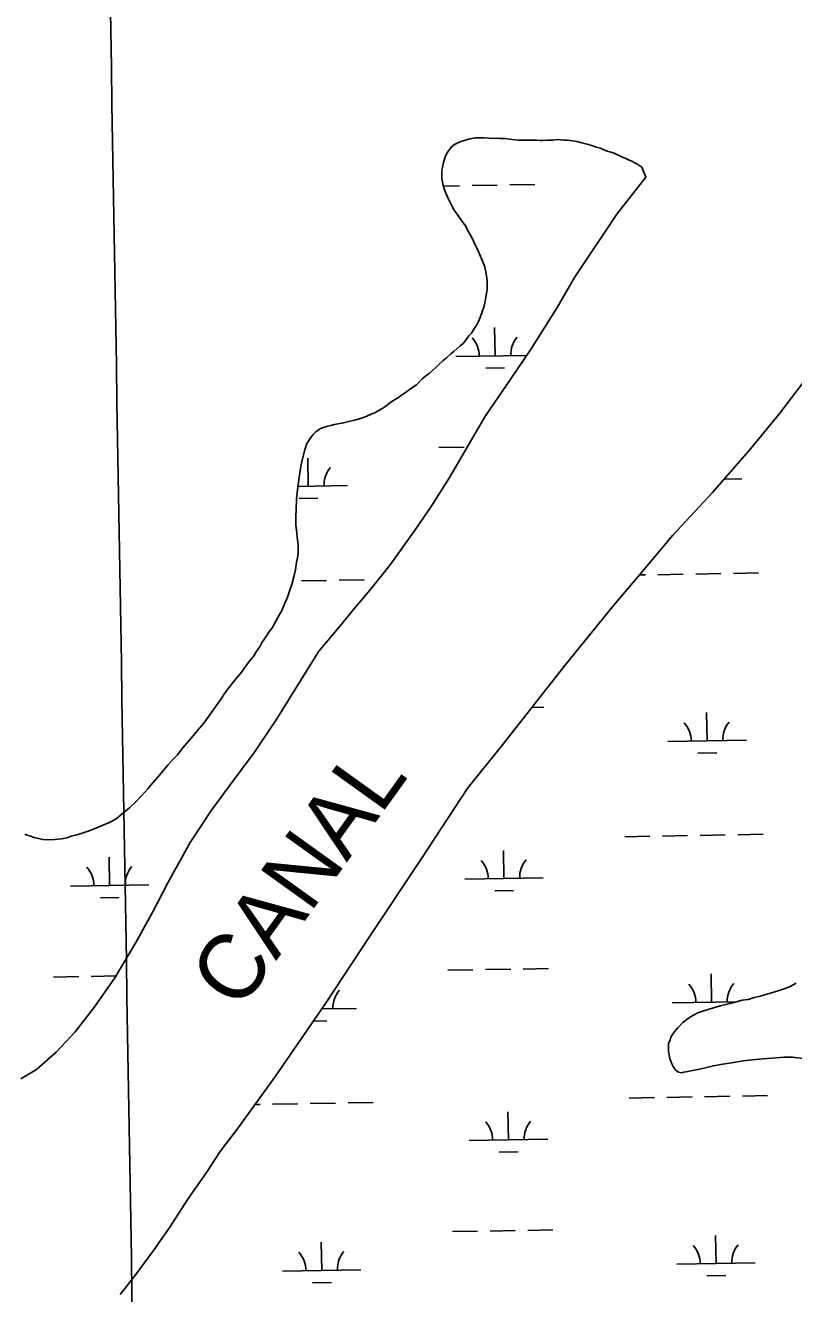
# Model space of a CAD drawing. Extents: x 3887375 to 3925618, y 296674 to 322633.
# Drawn here: x 3896609 to 3897586, y 314885 to 316499 of the extents above; entities that cross this region are included whole.
import ezdxf

# ---------------------------------------------------------------- set-up
doc = ezdxf.new("R2010")
doc.units = 0
for name, color, linetype in [('V-GRID-MAJR', 7, 'Continuous'), ('V-RIVR-IDEN', 7, 'Continuous'), ('V-TOPO-SHOR', 7, 'Continuous'), ('V-WETL-SWMP', 7, 'Continuous')]:
    doc.layers.add(name, color=color, linetype=linetype)

msp = doc.modelspace()

# ---------------------------------------------------------------- linework, layer by layer
at = {"layer": 'V-GRID-MAJR'}
msp.add_spline([(3896958.3310000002, 302197.087), (3896856.111, 308255.118), (3896753.858, 314315.074), (3896651.606, 320375.025), (3896651.573, 320376.956)], degree=3, dxfattribs=at)
at = {"layer": 'V-TOPO-SHOR'}
msp.add_line((3897361.211, 316258.688), (3897398.186, 316305.57300000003), dxfattribs=at)
for points in [[(3896984.363, 315985.63800000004), (3896992.0530000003, 315988.27400000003), (3896997.275, 315989.722), (3897002.188, 315990.871), (3897008.941, 315992.294), (3897013.5360000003, 315992.837), (3897020.295, 315994.567), (3897027.356, 315996.294), (3897032.274, 315997.748), (3897039.0360000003, 315999.784), (3897043.345, 316001.553), (3897049.505, 316004.211), (3897053.505, 316005.68), (3897056.903, 316007.76900000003), (3897062.455, 316010.743), (3897066.168, 316013.438), (3897071.738, 316017.634), (3897075.14, 316020.028), (3897080.393, 316023.313), (3897083.48, 316025.101), (3897087.504, 316028.097), (3897090.9, 316030.186), (3897095.544, 316033.787), (3897100.494, 316037.381), (3897106.3680000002, 316041.268), (3897113.526, 316049.112), (3897117.859, 316052.409), (3897122.8140000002, 316056.311), (3897130.254, 316062.618), (3897134.295, 316066.839), (3897140.498, 316072.25), (3897144.531, 316075.859), (3897150.111, 316080.667), (3897153.828, 316083.67), (3897161.893, 316090.887), (3897165.611, 316093.889), (3897168.7260000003, 316097.512), (3897173.102, 316103.56200000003), (3897176.217, 316107.18700000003), (3897180.293, 316113.54600000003), (3897183.113, 316117.787), (3897185.3140000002, 316121.73), (3897187.86, 316128.115), (3897189.466, 316132.98600000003), (3897192.349, 316141.505), (3897193.668, 316147.604), (3897195.6550000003, 316157.363), (3897196.355, 316163.165), (3897196.2060000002, 316173.262), (3897195.702, 316180.30700000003), (3897193.431, 316191.661), (3897188.419, 316203.97500000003), (3897184.872, 316211.983), (3897179.537, 316223.079), (3897176.272, 316229.555), (3897170.913, 316239.119), (3897169.43, 316242.201), (3897163.7490000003, 316250.549), (3897159.852, 316255.81), (3897154.465, 316263.542), (3897150.001, 316271.566), (3897147.336, 316277.419), (3897143.789, 316285.426), (3897141.7290000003, 316290.659), (3897139.7120000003, 316298.64400000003), (3897138.573, 316304.17), (3897138.708, 316313.04), (3897139.4, 316318.229), (3897141.0530000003, 316326.157), (3897143.918, 316333.454), (3897146.13, 316338.011), (3897151.123, 316344.358), (3897154.84, 316347.358), (3897158.85, 316349.439), (3897162.85, 316350.905), (3897169.9220000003, 316353.246), (3897174.5300000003, 316354.397), (3897181.276, 316355.517), (3897188.0100000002, 316355.718), (3897191.987, 316355.656), (3897198.403, 316355.251), (3897202.069, 316354.891), (3897208.191, 316355.101), (3897212.469, 316354.729), (3897219.809, 316354.616), (3897224.386, 316353.93200000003), (3897231.718, 316353.207), (3897236.301, 316352.83), (3897241.194, 316352.757), (3897247.311, 316352.66000000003), (3897250.981, 316352.605), (3897256.181, 316352.523), (3897259.546, 316352.472), (3897264.134, 316352.402), (3897267.191, 316352.353), (3897273.008, 316352.57), (3897276.377, 316352.824), (3897280.0470000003, 316352.76900000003), (3897285.566, 316353.60000000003), (3897293.815, 316352.86100000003), (3897298.399, 316352.484)], [(3897298.399, 316352.484), (3897305.116, 316351.76900000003), (3897310.613, 316351.071), (3897317.011, 316349.443), (3897321.881, 316347.839), (3897327.671, 316346.219), (3897331.937, 316345.23600000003), (3897334.9760000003, 316343.964), (3897340.764, 316342.347), (3897343.799, 316340.77), (3897348.97, 316338.855), (3897352.626, 316337.88), (3897357.799, 316335.965), (3897362.051, 316334.064), (3897366.003, 316332.473), (3897368.737, 316331.207), (3897372.991, 316329.30700000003), (3897376.3310000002, 316327.726), (3897381.191, 316325.50800000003), (3897383.921, 316323.935), (3897386.9560000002, 316322.36), (3897390.594, 316320.163), (3897393.3170000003, 316318.28500000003), (3897398.186, 316305.57300000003)], [(3896602.72, 315158.156), (3896622.676, 315170.041), (3896647.733, 315192.065), (3896672.1920000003, 315218.052), (3896695.728, 315248.336), (3896722.681, 315286.478), (3896749.412, 315331.544), (3896771.448, 315371.408), (3896790.13, 315407.371), (3896818.2800000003, 315459.005), (3896845.609, 315500.109), (3896868.157, 315530.409), (3896900.132, 315573.744), (3896928.8000000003, 315616.14400000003), (3896982.202, 315702.322), (3897007.044, 315731.928), (3897028.8740000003, 315758.284), (3897049.348, 315782.356), (3897072.879, 315812.31200000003), (3897104.8710000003, 315856.637), (3897126.111, 315887.617), (3897148.4110000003, 315923.193), (3897194.117, 316001.91000000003), (3897227.487, 316050.169), (3897252.444, 316087.022), (3897285.556, 316139.9), (3897307.5640000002, 316177.788), (3897361.211, 316258.688)], [(3896729.432, 314883.384), (3896749.336, 314909.04600000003), (3896771.823, 314939.677), (3896791.6380000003, 314967.909), (3896815.2800000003, 315004.982), (3896839.2, 315038.952), (3896856.418, 315065.38), (3896879.6240000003, 315095.67), (3896927.105, 315161.376), (3896990.492, 315253.99), (3897046.8510000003, 315339.791), (3897112.6410000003, 315438.632), (3897171.697, 315528.346), (3897214.701, 315581.4), (3897295.382, 315684.291), (3897355.5130000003, 315758.173), (3897395.13, 315805.34500000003), (3897432.727, 315849.913), (3897482.997, 315904.173), (3897531.977, 315960.10000000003), (3897568.9250000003, 316005.338), (3897598.525, 316044.096)], [(3896607.758, 315469.55), (3896610.492, 315468.28500000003), (3896615.671, 315466.98), (3896619.319, 315465.395), (3896625.719, 315463.767), (3896630.9020000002, 315462.76900000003), (3896639.762, 315462.02), (3896645.894, 315462.843), (3896655.083, 315463.619), (3896661.221, 315464.748), (3896667.0640000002, 315466.8), (3896675.666, 315469.114), (3896680.892, 315470.867), (3896689.809, 315473.79), (3896696.27, 315476.139), (3896706.431, 315480.26300000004), (3896716.595, 315484.695), (3896724.312, 315489.164), (3896734.531, 315497.268), (3896741.3510000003, 315502.974), (3896750.0470000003, 315511.405), (3896755.646, 315517.439), (3896764.977, 315527.39), (3896768.098, 315531.318), (3896777.132, 315541.886), (3896785.236, 315551.55), (3896789.9110000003, 315557.291), (3896797.073, 315565.44), (3896802.048, 315570.564), (3896808.915, 315579.329), (3896814.202, 315585.06), (3896821.995, 315594.423), (3896827.299, 315601.07300000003), (3896835.7090000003, 315610.731), (3896857.9050000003, 315641.593), (3896861.99, 315648.566), (3896867.293, 315655.214), (3896871.974, 315661.262), (3896876.968, 315667.608), (3896882.268, 315673.951), (3896886.014, 315678.786), (3896889.4560000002, 315683.935), (3896895.076, 315691.189), (3896899.754, 315696.93), (3896902.578, 315701.476), (3896907.278, 315708.744), (3896910.106, 315713.596), (3896915.1180000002, 315721.168), (3896918.251, 315726.01300000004), (3896922.943, 315732.67100000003), (3896925.147, 315736.614), (3896927.664, 315741.164), (3896932.069, 315749.049), (3896935.2060000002, 315754.202), (3896939.024, 315763.627), (3896941.8710000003, 315769.701), (3896945.395, 315780.048), (3896947.65, 315787.357), (3896950.577, 315798.629), (3896952.215, 315805.639), (3896953.897, 315815.404), (3896955.5470000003, 315823.332), (3896955.633, 315828.837), (3896955.7600000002, 315837.097), (3896955.525, 315841.688), (3896954.697, 315847.51300000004), (3896954.167, 315852.723), (3896952.7970000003, 315863.145), (3896952.662, 315874.159), (3896953.09, 315882.108), (3896953.9050000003, 315895.25), (3896954.3510000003, 315904.42100000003), (3896956.08, 315917.241), (3896957.794, 315929.146), (3896959.144, 315937.385), (3896961.108, 315945.616), (3896964.37, 315958.719), (3896966.938, 315966.635), (3896971.95, 315974.204), (3896974.764, 315978.13800000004), (3896978.18, 315981.45), (3896984.363, 315985.63800000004)], [(3897433.4110000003, 315172.918), (3897431.273, 315177.366), (3897429.997, 315180.47500000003), (3897428.721, 315183.58400000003), (3897427.906, 315188.01), (3897427.105, 315193.318), (3897427.1610000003, 315196.849), (3897427.208, 315199.93700000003), (3897427.257, 315203.026), (3897429.096, 315207.853), (3897430.026, 315210.929), (3897432.287, 315214.425), (3897435.897, 315219.664), (3897439.041, 315223.145), (3897445.3200000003, 315229.67), (3897450.235, 315233.565), (3897455.145, 315237.02), (3897464.492, 315242.173), (3897472.034, 315244.705), (3897480.018, 315247.23), (3897492.875, 315251.002), (3897501.734, 315253.07300000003), (3897510.592, 315255.143), (3897520.789, 315258.076), (3897528.305, 315258.842), (3897534.957, 315260.945), (3897545.594, 315263.87200000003), (3897552.248, 315265.97500000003), (3897559.7830000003, 315268.064), (3897569.097, 315271.011), (3897575.7490000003, 315273.114), (3897581.969, 315275.666), (3897589.538, 315279.965)], [(3897598.208, 315184.055), (3897584.992, 315185.585), (3897574.842, 315185.741), (3897564.231, 315184.581), (3897546.561, 315183.531), (3897533.745, 315182.402), (3897522.245, 315180.815), (3897507.203, 315178.401), (3897496.143, 315176.805), (3897484.1950000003, 315174.784), (3897472.227, 315171.43700000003), (3897466.47, 315170.202), (3897460.273, 315168.974), (3897451.419, 315167.34500000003), (3897446.5530000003, 315166.536), (3897443.45, 315165.703), (3897439.934, 315166.639), (3897436.438, 315168.9), (3897433.4110000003, 315172.918)]]:
    msp.add_lwpolyline(points, dxfattribs=at)
at = {"layer": 'V-WETL-SWMP'}
for p, q in [((3897177.1844259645, 316294.8885526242), (3897209.1797130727, 316295.43773642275)), ((3897225.1773566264, 316295.71232832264), (3897257.172643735, 316296.2615121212)), ((3897140.8180967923, 316294.26434197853), (3897161.1867824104, 316294.6139607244)), ((3897206.3170069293, 316078.11359964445), (3897205.6991751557, 316114.1082976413)), ((3897156.3243708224, 316077.2554999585), (3897246.8828792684, 316078.80989343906)), ((3897194.583600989, 316062.4789283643), (3897218.58006632, 316062.89081621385)), ((3897134.9008615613, 315961.4387725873), (3897166.8961486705, 315961.98795638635)), ((3896968.658297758, 315912.1484593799), (3896968.0404659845, 315948.14315737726)), ((3896955.3627962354, 315911.9202484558), (3897018.650933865, 315913.0065590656)), ((3897497.9388473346, 315921.23330684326), (3897520.4850139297, 315921.62030100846)), ((3896956.9248918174, 315896.5137881), (3896980.9213571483, 315896.9256759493)), ((3897390.0462602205, 315799.29269578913), (3897397.7200584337, 315799.42441286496)), ((3897413.7177019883, 315799.6990047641), (3897445.7129890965, 315800.24818856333)), ((3897461.710632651, 315800.52278046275), (3897493.7059197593, 315801.07196426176)), ((3897509.7035633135, 315801.3465561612), (3897541.698850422, 315801.8957399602)), ((3896959.8765525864, 315791.9090385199), (3896991.871839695, 315792.4582223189)), ((3897007.8694832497, 315792.73281421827), (3897039.864770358, 315793.28199801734)), ((3897253.3973502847, 315630.7487052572), (3897268.5913762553, 315631.0095034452)), ((3897476.2017440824, 315588.1361969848), (3897475.5839123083, 315624.1308949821)), ((3897426.209107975, 315587.27809729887), (3897526.194380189, 315588.9942966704)), ((3897464.4683381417, 315572.50152570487), (3897488.4648034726, 315572.9134135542)), ((3897371.4341375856, 315466.24922472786), (3897403.4294246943, 315466.7984085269)), ((3897419.4270682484, 315467.07300042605), (3897451.4223553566, 315467.6221842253)), ((3897467.419998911, 315467.8967761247), (3897499.4152860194, 315468.44595992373)), ((3897515.412929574, 315468.72055182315), (3897547.4082166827, 315469.26973562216)), ((3896715.9016593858, 315404.24784902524), (3896715.283827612, 315440.2425470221)), ((3897217.7357394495, 315412.8615909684), (3897217.117907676, 315448.8562889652)), ((3897167.7431033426, 315412.00349128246), (3897267.728375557, 315413.719690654)), ((3896665.9090232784, 315403.3897493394), (3896765.8942954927, 315405.10594871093)), ((3897206.0023335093, 315397.2269196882), (3897229.99879884, 315397.6388075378)), ((3896704.1682534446, 315388.61317774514), (3896728.164718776, 315389.0250655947)), ((3897146.3195940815, 315296.1867639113), (3897178.31488119, 315296.7359477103)), ((3897194.3125247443, 315297.0105396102), (3897226.3078118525, 315297.5597234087)), ((3897242.305455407, 315297.8343153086), (3897274.300742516, 315298.38349910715)), ((3896644.4855140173, 315287.5730219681), (3896676.4808011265, 315288.12220576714)), ((3896692.47844468, 315288.396797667), (3896724.1430606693, 315288.9403056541)), ((3897481.911110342, 315255.51019264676), (3897481.2932785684, 315291.5048906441)), ((3896985.7031696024, 315246.993020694), (3897030.069666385, 315247.75455038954)), ((3897431.9184742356, 315254.65209296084), (3897513.771978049, 315256.0570692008)), ((3896975.014859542, 315231.37628798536), (3896992.3400896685, 315231.6736672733)), ((3897377.143503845, 315133.6232203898), (3897409.138790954, 315134.1724041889)), ((3897425.1364345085, 315134.446996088), (3897457.1317216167, 315134.9961798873)), ((3897473.129365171, 315135.2707717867), (3897505.1246522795, 315135.8199555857)), ((3897521.1222958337, 315136.0945474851), (3897553.117582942, 315136.64373128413)), ((3896901.14632798, 315125.4529565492), (3896907.3047108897, 315125.558662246)), ((3896923.3023544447, 315125.83325414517), (3896955.297641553, 315126.3824379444)), ((3896971.2952851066, 315126.65702984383), (3897003.2905722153, 315127.20621364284)), ((3897019.28821577, 315127.48080554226), (3897051.283502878, 315128.0299893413)), ((3897223.4451057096, 315080.23558663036), (3897222.827273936, 315116.2302846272)), ((3897173.4524696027, 315079.37748694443), (3897273.4377418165, 315081.09368631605)), ((3897211.711699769, 315064.6009153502), (3897235.7081651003, 315065.01280319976)), ((3897152.0289603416, 314963.560759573), (3897184.0242474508, 314964.109943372)), ((3897200.021891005, 314964.3845352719), (3897232.017178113, 314964.93371907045)), ((3897248.014821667, 314965.20831097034), (3897280.010108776, 314965.7574947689)), ((3897487.6204766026, 314922.8841883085), (3897487.002644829, 314958.87888630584)), ((3896985.786396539, 314914.2704463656), (3896985.168564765, 314950.26514436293)), ((3897437.6278404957, 314922.0260886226), (3897537.6131127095, 314923.74228799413)), ((3896935.7937604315, 314913.4123466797), (3897035.7790326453, 314915.1285460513)), ((3897475.8870706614, 314907.24951702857), (3897499.883535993, 314907.6614048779)), ((3896974.0529905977, 314898.6357750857), (3896998.049455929, 314899.04766293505))]:
    msp.add_line(p, q, dxfattribs=at)
for points in [[(3897264.133, 316352.402), (3897267.1920000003, 316352.354), (3897273.008, 316352.57), (3897276.377, 316352.824), (3897280.0470000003, 316352.768), (3897285.566, 316353.60000000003), (3897293.815, 316352.86100000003), (3897298.398, 316352.484), (3897305.117, 316351.76900000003), (3897310.613, 316351.072), (3897317.012, 316349.443), (3897321.882, 316347.839), (3897327.67, 316346.22000000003), (3897331.937, 316345.23600000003), (3897334.977, 316343.965), (3897340.764, 316342.346), (3897343.799, 316340.77), (3897348.97, 316338.855), (3897352.626, 316337.88), (3897357.798, 316335.965), (3897362.051, 316334.064), (3897366.004, 316332.473), (3897368.737, 316331.207), (3897372.991, 316329.306), (3897376.332, 316327.72500000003), (3897381.1920000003, 316325.50800000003), (3897383.921, 316323.936), (3897386.9560000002, 316322.36), (3897390.593, 316320.162), (3897393.3170000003, 316318.28500000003), (3897398.186, 316305.57300000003), (3897361.211, 316258.688), (3897307.563, 316177.787), (3897285.556, 316139.89900000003), (3897252.444, 316087.022), (3897227.487, 316050.168), (3897194.116, 316001.909), (3897148.4110000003, 315923.193), (3897126.111, 315887.616), (3897104.8710000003, 315856.636), (3897072.879, 315812.311), (3897049.347, 315782.355), (3897028.873, 315758.284), (3897007.045, 315731.927), (3896982.201, 315702.322), (3896928.8000000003, 315616.14400000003), (3896900.133, 315573.745), (3896868.157, 315530.408), (3896845.609, 315500.108), (3896818.2800000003, 315459.006), (3896790.13, 315407.371), (3896771.449, 315371.408), (3896749.412, 315331.543), (3896722.682, 315286.477), (3896695.728, 315248.336), (3896672.1920000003, 315218.051), (3896647.733, 315192.064), (3896622.676, 315170.041), (3896602.72, 315158.156)], [(3896959.144, 315937.386), (3896961.1070000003, 315945.616), (3896964.369, 315958.72000000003), (3896966.938, 315966.634), (3896971.95, 315974.205), (3896974.764, 315978.13800000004), (3896978.18, 315981.451), (3896984.363, 315985.63800000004), (3896992.052, 315988.273), (3896997.275, 315989.722), (3897002.188, 315990.87), (3897008.94, 315992.295), (3897013.537, 315992.836), (3897020.294, 315994.567), (3897027.3570000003, 315996.293), (3897032.274, 315997.74700000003), (3897039.0360000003, 315999.784), (3897043.346, 316001.553), (3897049.506, 316004.211), (3897053.505, 316005.679), (3897056.903, 316007.768), (3897062.455, 316010.742), (3897066.168, 316013.438), (3897071.739, 316017.634), (3897075.1410000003, 316020.029), (3897080.393, 316023.313), (3897083.48, 316025.101), (3897087.503, 316028.098), (3897090.9, 316030.18700000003), (3897095.545, 316033.787), (3897100.495, 316037.381), (3897106.3680000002, 316041.268), (3897113.525, 316049.11100000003), (3897117.859, 316052.409), (3897122.8140000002, 316056.31), (3897130.253, 316062.619), (3897134.295, 316066.84), (3897140.497, 316072.25), (3897144.5300000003, 316075.859), (3897150.111, 316080.668), (3897153.828, 316083.67), (3897161.894, 316090.887), (3897165.611, 316093.889), (3897168.7260000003, 316097.512), (3897173.103, 316103.563), (3897176.218, 316107.186), (3897180.293, 316113.547), (3897183.112, 316117.787), (3897185.3140000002, 316121.73), (3897187.86, 316128.115), (3897189.465, 316132.985), (3897192.35, 316141.506), (3897193.668, 316147.604), (3897195.654, 316157.363), (3897196.355, 316163.165), (3897196.2060000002, 316173.262), (3897195.702, 316180.306), (3897193.43, 316191.66000000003), (3897188.42, 316203.97500000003), (3897184.872, 316211.983), (3897179.537, 316223.079), (3897176.272, 316229.554), (3897170.913, 316239.12), (3897169.431, 316242.202), (3897163.748, 316250.55), (3897159.852, 316255.811), (3897154.465, 316263.542), (3897150, 316271.565), (3897147.3370000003, 316277.419), (3897143.789, 316285.427), (3897141.7290000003, 316290.66000000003), (3897139.711, 316298.645), (3897138.572, 316304.169), (3897138.7090000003, 316313.039), (3897139.401, 316318.229), (3897141.0530000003, 316326.157), (3897143.919, 316333.455), (3897146.131, 316338.01), (3897151.1240000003, 316344.357), (3897154.841, 316347.359), (3897158.85, 316349.438), (3897162.85, 316350.906), (3897169.9220000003, 316353.245), (3897174.529, 316354.397), (3897181.276, 316355.517), (3897188.0100000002, 316355.718), (3897191.986, 316355.657), (3897198.404, 316355.252), (3897202.069, 316354.89), (3897208.191, 316355.101), (3897212.468, 316354.729), (3897219.809, 316354.616), (3897224.387, 316353.933), (3897231.718, 316353.208), (3897236.301, 316352.831), (3897241.1950000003, 316352.756), (3897247.312, 316352.661), (3897250.9820000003, 316352.605), (3897256.181, 316352.52400000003), (3897259.546, 316352.472), (3897264.133, 316352.402)], [(3896729.431, 314883.385), (3896749.336, 314909.04600000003), (3896771.824, 314939.677), (3896791.637, 314967.91000000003), (3896815.279, 315004.982), (3896839.201, 315038.952), (3896856.417, 315065.38), (3896879.6240000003, 315095.67), (3896927.105, 315161.375), (3896990.492, 315253.99), (3897046.852, 315339.792), (3897112.6410000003, 315438.631), (3897171.698, 315528.346), (3897214.701, 315581.39900000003), (3897295.382, 315684.292), (3897355.5130000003, 315758.172), (3897395.129, 315805.34500000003), (3897432.727, 315849.914), (3897482.998, 315904.173), (3897531.977, 315960.10000000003), (3897568.926, 316005.337), (3897598.525, 316044.097)], [(3896607.757, 315469.55), (3896610.491, 315468.28500000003), (3896615.6720000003, 315466.981), (3896619.318, 315465.395), (3896625.718, 315463.767), (3896630.903, 315462.76900000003), (3896639.7630000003, 315462.02), (3896645.894, 315462.843), (3896655.0840000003, 315463.619), (3896661.22, 315464.748), (3896667.0640000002, 315466.799), (3896675.665, 315469.114), (3896680.893, 315470.868), (3896689.81, 315473.79), (3896696.271, 315476.13800000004), (3896706.43, 315480.264), (3896716.594, 315484.696), (3896724.311, 315489.165), (3896734.531, 315497.267), (3896741.35, 315502.974), (3896750.046, 315511.406), (3896755.646, 315517.438), (3896764.977, 315527.389), (3896768.097, 315531.318), (3896777.132, 315541.886), (3896785.235, 315551.55), (3896789.912, 315557.291), (3896797.074, 315565.44), (3896802.048, 315570.564), (3896808.914, 315579.329), (3896814.203, 315585.06), (3896821.9960000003, 315594.424), (3896827.299, 315601.072), (3896835.708, 315610.732), (3896857.9050000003, 315641.593), (3896861.99, 315648.566), (3896867.293, 315655.214), (3896871.975, 315661.261), (3896876.968, 315667.608), (3896882.267, 315673.95), (3896886.0130000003, 315678.787), (3896889.457, 315683.935), (3896895.076, 315691.19), (3896899.753, 315696.93), (3896902.577, 315701.476), (3896907.278, 315708.745), (3896910.106, 315713.596), (3896915.1180000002, 315721.167), (3896918.252, 315726.01300000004), (3896922.944, 315732.67100000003), (3896925.146, 315736.614), (3896927.664, 315741.164), (3896932.068, 315749.05), (3896935.207, 315754.202), (3896939.024, 315763.627), (3896941.8710000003, 315769.701), (3896945.396, 315780.048), (3896947.65, 315787.356), (3896950.577, 315798.63), (3896952.215, 315805.64), (3896953.896, 315815.404), (3896955.548, 315823.333), (3896955.633, 315828.838), (3896955.7600000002, 315837.096), (3896955.525, 315841.688), (3896954.697, 315847.51300000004), (3896954.166, 315852.722), (3896952.7970000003, 315863.145), (3896952.6610000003, 315874.16000000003), (3896953.09, 315882.108), (3896953.9050000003, 315895.25), (3896954.352, 315904.42), (3896956.08, 315917.242), (3896957.793, 315929.147), (3896959.144, 315937.386)], [(3897589.538, 315279.964), (3897581.968, 315275.667), (3897575.75, 315273.115), (3897569.097, 315271.011), (3897559.7830000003, 315268.065), (3897552.248, 315265.97500000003), (3897545.595, 315263.871), (3897534.958, 315260.946), (3897528.305, 315258.842), (3897520.79, 315258.075), (3897510.593, 315255.143), (3897501.734, 315253.07300000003), (3897492.875, 315251.003), (3897480.018, 315247.229), (3897472.035, 315244.704), (3897464.492, 315242.173), (3897455.144, 315237.021), (3897450.236, 315233.566), (3897445.321, 315229.67), (3897439.041, 315223.146), (3897435.898, 315219.664), (3897432.2860000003, 315214.424), (3897430.026, 315210.928), (3897429.096, 315207.853), (3897427.256, 315203.026), (3897427.208, 315199.93700000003), (3897427.16, 315196.849), (3897427.106, 315193.319), (3897427.906, 315188.01), (3897428.721, 315183.58400000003), (3897429.997, 315180.47500000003), (3897431.273, 315177.366), (3897433.4110000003, 315172.919), (3897436.438, 315168.9), (3897439.934, 315166.639), (3897443.451, 315165.702), (3897446.5530000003, 315166.537), (3897451.42, 315167.34500000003), (3897460.273, 315168.973), (3897466.47, 315170.202), (3897472.227, 315171.43700000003), (3897484.1950000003, 315174.783), (3897496.143, 315176.805), (3897507.202, 315178.4), (3897522.245, 315180.816), (3897533.745, 315182.403), (3897546.561, 315183.53), (3897564.2320000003, 315184.581), (3897574.842, 315185.741), (3897584.991, 315185.58400000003), (3897598.208, 315184.056)]]:
    msp.add_lwpolyline(points, dxfattribs=at)
for centre, radius, start, end in [((3897261.5436584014, 316079.53641182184), 35.24628790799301, 140.21153501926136, 181.7551933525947), ((3897151.074058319, 316077.6402539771), 35.24628790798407, 0.2115380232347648, 41.7551963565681), ((3897023.884949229, 315913.57127155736), 35.24628790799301, 140.21153501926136, 181.7551933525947), ((3897420.958795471, 315587.66285131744), 35.24628790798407, 0.2115380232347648, 41.7551963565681), ((3897531.4283955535, 315589.5590091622), 35.24628790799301, 140.21153501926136, 181.7551933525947), ((3896660.6587107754, 315403.7745033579), 35.24628790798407, 0.2115380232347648, 41.7551963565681), ((3896771.1283108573, 315405.6706612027), 35.24628790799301, 140.21153501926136, 181.7551933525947), ((3897162.492790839, 315412.38824530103), 35.24628790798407, 0.2115380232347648, 41.7551963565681), ((3897272.9623909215, 315414.2844031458), 35.24628790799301, 140.21153501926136, 181.7551933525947), ((3897426.6681617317, 315255.0368469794), 35.24628790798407, 0.2115380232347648, 41.7551963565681), ((3897537.1377618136, 315256.93300482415), 35.24628790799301, 140.21153501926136, 181.7551933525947), ((3897035.3036817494, 315248.3192628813), 35.24628790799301, 140.21153501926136, 181.7551933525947), ((3897168.2021570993, 315079.762240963), 35.24628790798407, 0.2115380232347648, 41.7551963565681), ((3897278.671757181, 315081.65839880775), 35.24628790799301, 140.21153501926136, 181.7551933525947), ((3897432.377527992, 314922.41084264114), 35.24628790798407, 0.2115380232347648, 41.7551963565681), ((3897542.8471280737, 314924.3070004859), 35.24628790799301, 140.21153501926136, 181.7551933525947), ((3896930.5434479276, 314913.7971006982), 35.24628790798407, 0.2115380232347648, 41.7551963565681), ((3897041.01304801, 314915.69325854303), 35.24628790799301, 140.21153501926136, 181.7551933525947)]:
    msp.add_arc(centre, radius, start, end, dxfattribs=at)

# ---------------------------------------------------------------- texts
at = {"layer": 'V-RIVR-IDEN'}
msp.add_text('CANAL', height=82.999832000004, rotation=54.33428749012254, dxfattribs=at).set_placement((3896880.991198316, 315242.67648927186))

doc.saveas('drawing.dxf')
